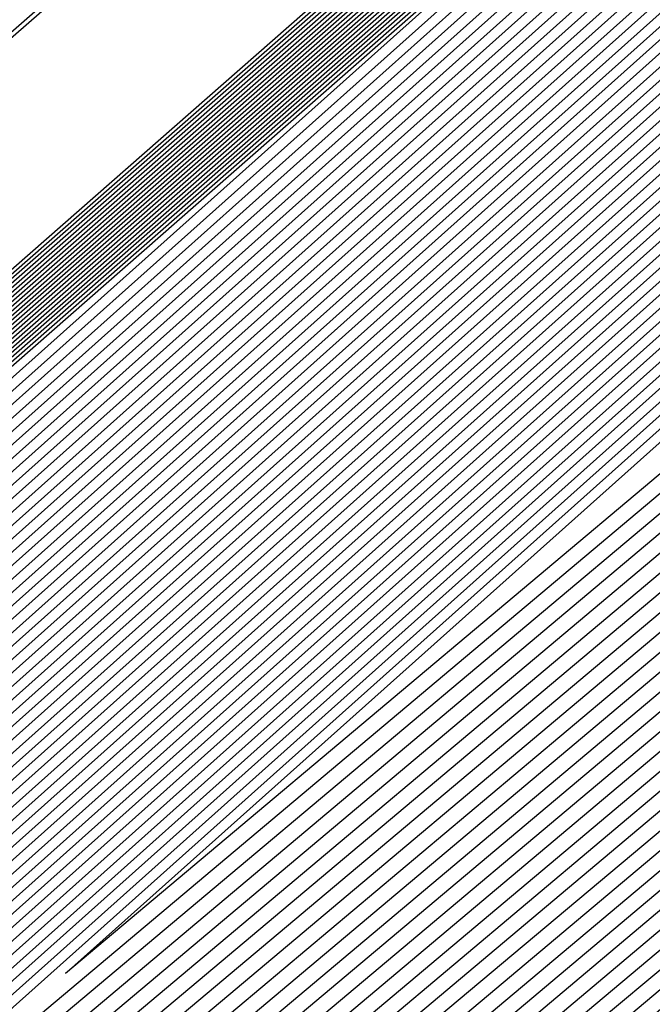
# Model space of a CAD drawing. Extents: x 3249832 to 3255657, y 13789405 to 13793316.
# Tile 719 of 1056: x 3253205.913 to 3253206.047, y 13791255.177 to 13791255.387. Entities that reach past the tile are written whole.
import ezdxf

# ---------------------------------------------------------------- set-up
doc = ezdxf.new("R2010")
doc.units = 0
doc.header["$LTSCALE"] = 100
doc.header["$MEASUREMENT"] = 0
for name, color, linetype in [('GRATIO_03231_CON', 1, 'CONTINUOUS'), ('GRATIO_0323_ICON', 1, 'CONTINUOUS'), ('TARGETS_EAST', 7, 'CONTINUOUS')]:
    doc.layers.add(name, color=color, linetype=linetype)

# ---------------------------------------------------------------- blocks, each defined once
blk = doc.blocks.new('Gratio_032316_contours')
at = {"layer": 'GRATIO_03231_CON', "color": 5, "linetype": 'Continuous', "flags": 128}
for points in [[(3253175.24407, 13791228.59412), (3253184.00119, 13791236.23925), (3253199.74387, 13791249.99439), (3253218.2927, 13791266.20121), (3253234.069, 13791279.98429), (3253242.88721, 13791287.687), (3253246.13411, 13791290.52786), (3253246.58959, 13791290.94417), (3253246.98754, 13791291.33342), (3253249.87782, 13791293.93376), (3253257.76432, 13791300.94351), (3253271.9038, 13791313.45451), (3253288.56457, 13791328.13272), (3253302.76783, 13791340.53756)], [(3253196.57706, 13791247.03615), (3253203.47105, 13791253.1938), (3253218.75951, 13791266.60126), (3253234.06971, 13791279.98413), (3253242.88772, 13791287.68662), (3253246.13462, 13791290.52731), (3253246.59031, 13791290.94338), (3253246.98083, 13791291.32532), (3253249.81702, 13791293.87697), (3253257.55589, 13791300.7555), (3253271.43068, 13791313.0323), (3253287.77957, 13791327.43574), (3253301.71695, 13791339.60837)], [(3253196.71057, 13791247.15254), (3253203.58621, 13791253.29381), (3253218.83398, 13791266.66558), (3253234.10345, 13791280.01283), (3253242.89801, 13791287.6948), (3253246.13636, 13791290.52784), (3253246.59102, 13791290.94258), (3253246.97413, 13791291.31721), (3253249.75622, 13791293.82018), (3253257.34746, 13791300.56749), (3253270.95757, 13791312.61009), (3253286.99457, 13791326.73875), (3253300.66608, 13791338.67918)], [(3253196.84408, 13791247.26894), (3253203.70137, 13791253.39382), (3253218.90845, 13791266.7299), (3253234.13718, 13791280.04153), (3253242.9083, 13791287.70297), (3253246.13809, 13791290.52836), (3253246.59174, 13791290.94178), (3253246.96742, 13791291.30911), (3253249.69542, 13791293.76339), (3253257.13903, 13791300.37948), (3253270.48445, 13791312.18788), (3253286.20957, 13791326.04177), (3253299.6152, 13791337.74998)], [(3253197.11109, 13791247.50174), (3253203.93169, 13791253.59384), (3253219.0574, 13791266.85855), (3253234.20465, 13791280.09892), (3253242.92888, 13791287.71932), (3253246.14156, 13791290.52941), (3253246.59316, 13791290.94019), (3253246.95401, 13791291.2929), (3253249.57383, 13791293.64981), (3253256.72217, 13791300.00346), (3253269.53822, 13791311.34346), (3253284.63958, 13791324.64781), (3253297.51345, 13791335.89159)], [(3253197.2446, 13791247.61813), (3253204.04685, 13791253.69384), (3253219.13187, 13791266.92287), (3253234.23839, 13791280.12762), (3253242.93918, 13791287.72749), (3253246.1433, 13791290.52994), (3253246.59388, 13791290.9394), (3253246.9473, 13791291.28479), (3253249.51303, 13791293.59302), (3253256.51374, 13791299.81545), (3253269.06511, 13791310.92125), (3253283.85458, 13791323.95083), (3253296.46257, 13791334.9624)], [(3253197.37811, 13791247.73453), (3253204.16201, 13791253.79385), (3253219.20635, 13791266.98719), (3253234.27212, 13791280.15631), (3253242.94947, 13791287.73567), (3253246.14503, 13791290.53046), (3253246.59459, 13791290.9386), (3253246.9406, 13791291.27669), (3253249.45223, 13791293.53623), (3253256.30531, 13791299.62744), (3253268.59199, 13791310.49904), (3253283.06958, 13791323.25385), (3253295.41169, 13791334.0332)], [(3253197.51162, 13791247.85093), (3253204.27717, 13791253.89386), (3253219.28082, 13791267.05151), (3253234.30586, 13791280.18501), (3253242.95976, 13791287.74384), (3253246.14676, 13791290.53099), (3253246.5953, 13791290.9378), (3253246.93389, 13791291.26859), (3253249.39143, 13791293.47944), (3253256.09688, 13791299.43942), (3253268.11888, 13791310.07683), (3253282.28459, 13791322.55687), (3253294.36082, 13791333.10401)], [(3253197.77863, 13791248.08372), (3253204.50749, 13791254.09388), (3253219.42977, 13791267.18016), (3253234.37333, 13791280.2424), (3253242.98034, 13791287.76019), (3253246.15023, 13791290.53204), (3253246.59673, 13791290.93621), (3253246.92048, 13791291.25238), (3253249.26983, 13791293.36586), (3253255.68002, 13791299.0634), (3253267.17265, 13791309.2324), (3253280.71459, 13791321.16291), (3253292.25906, 13791331.24562), (3253298.86322, 13791336.86351)], [(3253197.91214, 13791248.20012), (3253204.62265, 13791254.19388), (3253219.50424, 13791267.24448), (3253234.40706, 13791280.2711), (3253242.99064, 13791287.76837), (3253246.15197, 13791290.53257), (3253246.59744, 13791290.93542), (3253246.91378, 13791291.24427), (3253249.20903, 13791293.30907), (3253255.47159, 13791298.87539), (3253266.69953, 13791308.81019), (3253279.9296, 13791320.46593), (3253291.20819, 13791330.31643), (3253297.66843, 13791335.81202)], [(3253198.04565, 13791248.31651), (3253204.73781, 13791254.29389), (3253219.57872, 13791267.3088), (3253234.4408, 13791280.2998), (3253243.00093, 13791287.77654), (3253246.1537, 13791290.53309), (3253246.59816, 13791290.93462), (3253246.90707, 13791291.23617), (3253249.14823, 13791293.25228), (3253255.26316, 13791298.68738), (3253266.22642, 13791308.38798), (3253279.1446, 13791319.76895), (3253290.15731, 13791329.38723), (3253296.47364, 13791334.76054)], [(3253198.17916, 13791248.43291), (3253204.85297, 13791254.3939), (3253219.65319, 13791267.37312), (3253234.47453, 13791280.32849), (3253243.01122, 13791287.78471), (3253246.15544, 13791290.53362), (3253246.59887, 13791290.93382), (3253246.90036, 13791291.22806), (3253249.08743, 13791293.19549), (3253255.05473, 13791298.49937), (3253265.7533, 13791307.96577), (3253278.3596, 13791319.07197), (3253289.10643, 13791328.45804), (3253295.27885, 13791333.70905)], [(3253198.44617, 13791248.6657), (3253205.08329, 13791254.59392), (3253219.80214, 13791267.50177), (3253234.542, 13791280.38589), (3253243.0318, 13791287.80106), (3253246.15891, 13791290.53467), (3253246.6003, 13791290.93223), (3253246.88695, 13791291.21186), (3253248.96583, 13791293.08191), (3253254.63787, 13791298.12335), (3253264.80707, 13791307.12135), (3253276.7896, 13791317.678), (3253287.00468, 13791326.59965), (3253292.88927, 13791331.60608), (3253295.95133, 13791334.07094)], [(3253198.57968, 13791248.7821), (3253205.19845, 13791254.69392), (3253219.87661, 13791267.56609), (3253234.57574, 13791280.41459), (3253243.04209, 13791287.80924), (3253246.16064, 13791290.53519), (3253246.60101, 13791290.93144), (3253246.88025, 13791291.20375), (3253248.90503, 13791293.02512), (3253254.42944, 13791297.93534), (3253264.33396, 13791306.69914), (3253276.00461, 13791316.98102), (3253285.9538, 13791325.67045), (3253291.69448, 13791330.55459), (3253294.7416, 13791333.01142)], [(3253198.71319, 13791248.8985), (3253205.31361, 13791254.79393), (3253219.95108, 13791267.63041), (3253234.60947, 13791280.44328), (3253243.05239, 13791287.81741), (3253246.16237, 13791290.53572), (3253246.60172, 13791290.93064), (3253246.87354, 13791291.19565), (3253248.84423, 13791292.96834), (3253254.22101, 13791297.74733), (3253263.86084, 13791306.27693), (3253275.21961, 13791316.28404), (3253284.90293, 13791324.74126), (3253290.49969, 13791329.50311), (3253293.53187, 13791331.9519)], [(3253198.8467, 13791249.0149), (3253205.42877, 13791254.89394), (3253220.02556, 13791267.69473), (3253234.64321, 13791280.47198), (3253243.06268, 13791287.82558), (3253246.16411, 13791290.53624), (3253246.60244, 13791290.92984), (3253246.86684, 13791291.18754), (3253248.78343, 13791292.91155), (3253254.01258, 13791297.55932), (3253263.38773, 13791305.85472), (3253274.43461, 13791315.58706), (3253283.85205, 13791323.81207), (3253289.3049, 13791328.45162), (3253292.32214, 13791330.89237), (3253295.39879, 13791333.38715)], [(3253199.11371, 13791249.24769), (3253205.65909, 13791255.09396), (3253220.17451, 13791267.82338), (3253234.71068, 13791280.52937), (3253243.08326, 13791287.84193), (3253246.16758, 13791290.53729), (3253246.60386, 13791290.92825), (3253246.85342, 13791291.17133), (3253248.66183, 13791292.79797), (3253253.59572, 13791297.1833), (3253262.4415, 13791305.01029), (3253272.86462, 13791314.1931), (3253281.7503, 13791321.95368), (3253286.91532, 13791326.34865), (3253289.90268, 13791328.77333), (3253293.18693, 13791331.45768)], [(3253199.24722, 13791249.36409), (3253205.77425, 13791255.19397), (3253220.24898, 13791267.8877), (3253234.74441, 13791280.55807), (3253243.09355, 13791287.85011), (3253246.16931, 13791290.53782), (3253246.60458, 13791290.92746), (3253246.84672, 13791291.16323), (3253248.60103, 13791292.74118), (3253253.38729, 13791296.99529), (3253261.96839, 13791304.58808), (3253272.07962, 13791313.49612), (3253280.69942, 13791321.02448), (3253285.72053, 13791325.29717), (3253288.69295, 13791327.71381), (3253292.081, 13791330.49295), (3253297.61917, 13791335.1971)], [(3253199.38073, 13791249.48048), (3253205.88941, 13791255.29397), (3253220.32345, 13791267.95202), (3253234.77815, 13791280.58677), (3253243.10385, 13791287.85828), (3253246.17105, 13791290.53834), (3253246.60529, 13791290.92666), (3253246.84001, 13791291.15513), (3253248.54023, 13791292.68439), (3253253.17886, 13791296.80728), (3253261.49527, 13791304.16587), (3253271.29462, 13791312.79914), (3253279.64854, 13791320.09529), (3253284.52574, 13791324.24568), (3253287.48322, 13791326.65429), (3253290.97507, 13791329.52822), (3253296.71525, 13791334.41022)], [(3253199.51424, 13791249.59688), (3253206.00457, 13791255.39398), (3253220.39793, 13791268.01634), (3253234.81188, 13791280.61546), (3253243.11414, 13791287.86646), (3253246.17278, 13791290.53887), (3253246.606, 13791290.92586), (3253246.83331, 13791291.14702), (3253248.47943, 13791292.6276), (3253252.97044, 13791296.61927), (3253261.02215, 13791303.74366), (3253270.50962, 13791312.10216), (3253278.59767, 13791319.16609), (3253283.33095, 13791323.1942), (3253286.27349, 13791325.59476), (3253289.86914, 13791328.56348), (3253295.81132, 13791333.62334)], [(3253199.78125, 13791249.82967), (3253206.23489, 13791255.594), (3253220.54687, 13791268.14499), (3253234.87935, 13791280.67286), (3253243.13472, 13791287.8828), (3253246.17625, 13791290.53992), (3253246.60743, 13791290.92427), (3253246.8199, 13791291.13081), (3253248.35784, 13791292.51402), (3253252.55358, 13791296.24325), (3253260.07593, 13791302.89924), (3253268.93963, 13791310.70819), (3253276.49591, 13791317.3077), (3253280.94137, 13791321.09123), (3253283.85403, 13791323.47572), (3253287.65728, 13791326.63402), (3253294.00347, 13791332.04958)], [(3253199.91476, 13791249.94607), (3253206.35005, 13791255.69401), (3253220.62135, 13791268.20931), (3253234.91309, 13791280.70156), (3253243.14501, 13791287.89098), (3253246.17798, 13791290.54045), (3253246.60814, 13791290.92348), (3253246.81319, 13791291.12271), (3253248.29704, 13791292.45723), (3253252.34515, 13791296.05524), (3253259.60281, 13791302.47703), (3253268.15463, 13791310.01121), (3253275.44504, 13791316.37851), (3253279.74658, 13791320.03974), (3253282.6443, 13791322.4162), (3253286.55135, 13791325.66929), (3253293.09954, 13791331.2627), (3253300.79521, 13791337.86923)], [(3253200.04827, 13791250.06247), (3253206.46521, 13791255.79401), (3253220.69582, 13791268.27363), (3253234.94682, 13791280.73025), (3253243.15531, 13791287.89915), (3253246.17972, 13791290.54097), (3253246.60886, 13791290.92268), (3253246.80649, 13791291.1146), (3253248.23624, 13791292.40044), (3253252.13672, 13791295.86723), (3253259.1297, 13791302.05482), (3253267.36963, 13791309.31423), (3253274.39416, 13791315.44932), (3253278.55179, 13791318.98826), (3253281.43456, 13791321.35667), (3253285.44542, 13791324.70455), (3253292.19561, 13791330.47582), (3253300.12972, 13791337.29016)], [(3253200.18178, 13791250.17887), (3253206.58037, 13791255.89402), (3253220.77029, 13791268.33795), (3253234.98056, 13791280.75895), (3253243.1656, 13791287.90733), (3253246.18145, 13791290.5415), (3253246.60957, 13791290.92188), (3253246.79978, 13791291.1065), (3253248.17544, 13791292.34365), (3253251.92829, 13791295.67922), (3253258.65658, 13791301.63261), (3253266.58464, 13791308.61725), (3253273.34328, 13791314.52012), (3253277.357, 13791317.93677), (3253280.22483, 13791320.29715), (3253284.33949, 13791323.73982), (3253291.29169, 13791329.68894), (3253299.46423, 13791336.71108)], [(3253200.44879, 13791250.41166), (3253206.81069, 13791256.09404), (3253220.91924, 13791268.4666), (3253235.04803, 13791280.81634), (3253243.18618, 13791287.92368), (3253246.18492, 13791290.54255), (3253246.611, 13791290.92029), (3253246.78637, 13791291.09029), (3253248.05384, 13791292.23007), (3253251.51143, 13791295.3032), (3253257.71035, 13791300.78818), (3253265.01464, 13791307.22329), (3253271.24153, 13791312.66173), (3253274.96742, 13791315.8338), (3253277.80537, 13791318.17811), (3253282.12763, 13791321.81036), (3253289.48383, 13791328.11518), (3253298.13324, 13791335.55292)], [(3253200.5823, 13791250.52806), (3253206.92586, 13791256.19405), (3253220.99372, 13791268.53092), (3253235.08176, 13791280.84504), (3253243.19647, 13791287.93185), (3253246.18666, 13791290.54307), (3253246.61171, 13791290.9195), (3253246.77966, 13791291.08219), (3253247.99304, 13791292.17328), (3253251.303, 13791295.11519), (3253257.23724, 13791300.36597), (3253264.22964, 13791306.52631), (3253270.19065, 13791311.73254), (3253273.77263, 13791314.78231), (3253276.59564, 13791317.11859), (3253281.0217, 13791320.84562), (3253288.57991, 13791327.3283), (3253297.46775, 13791334.97385)], [(3253200.71581, 13791250.64445), (3253207.04102, 13791256.29406), (3253221.06819, 13791268.59524), (3253235.1155, 13791280.87374), (3253243.20676, 13791287.94002), (3253246.18839, 13791290.5436), (3253246.61242, 13791290.9187), (3253246.77296, 13791291.07408), (3253247.93224, 13791292.11649), (3253251.09457, 13791294.92718), (3253256.76412, 13791299.94376), (3253263.44465, 13791305.82933), (3253269.13978, 13791310.80334), (3253272.57784, 13791313.73083), (3253275.38591, 13791316.05906), (3253279.91577, 13791319.88089), (3253287.67598, 13791326.54142), (3253296.80226, 13791334.39477)], [(3253200.84932, 13791250.76085), (3253207.15618, 13791256.39406), (3253221.14266, 13791268.65956), (3253235.14923, 13791280.90243), (3253243.21706, 13791287.9482), (3253246.19012, 13791290.54412), (3253246.61314, 13791290.9179), (3253246.76625, 13791291.06598), (3253247.87144, 13791292.0597), (3253250.88614, 13791294.73917), (3253256.29101, 13791299.52155), (3253262.65965, 13791305.13235), (3253268.0889, 13791309.87415), (3253271.38305, 13791312.67934), (3253274.17618, 13791314.99954), (3253278.80984, 13791318.91616), (3253286.77206, 13791325.75454), (3253296.13677, 13791333.81569)], [(3253201.11633, 13791250.99365), (3253207.3865, 13791256.59408), (3253221.29161, 13791268.78821), (3253235.2167, 13791280.95983), (3253243.23764, 13791287.96455), (3253246.19359, 13791290.54517), (3253246.61456, 13791290.91631), (3253246.75284, 13791291.04977), (3253247.74984, 13791291.94612), (3253250.46928, 13791294.36315), (3253255.34478, 13791298.67713), (3253261.08965, 13791303.73839), (3253265.98715, 13791308.01576), (3253268.99347, 13791310.57637), (3253271.75672, 13791312.8805), (3253276.59798, 13791316.9867), (3253284.9642, 13791324.18078), (3253294.80578, 13791332.65754)], [(3253201.24984, 13791251.11004), (3253207.50166, 13791256.69409), (3253221.36608, 13791268.85253), (3253235.25044, 13791280.98852), (3253243.24793, 13791287.97272), (3253246.19533, 13791290.5457), (3253246.61528, 13791290.91552), (3253246.74613, 13791291.04167), (3253247.68904, 13791291.88933), (3253250.26085, 13791294.17514), (3253254.87166, 13791298.25492), (3253260.30466, 13791303.04141), (3253264.93627, 13791307.08657), (3253267.79868, 13791309.52489), (3253270.54699, 13791311.82097), (3253275.49205, 13791316.02196), (3253284.06028, 13791323.3939), (3253294.14029, 13791332.07846)], [(3253201.38335, 13791251.22644), (3253207.61682, 13791256.7941), (3253221.44056, 13791268.91685), (3253235.28417, 13791281.01722), (3253243.25822, 13791287.9809), (3253246.19706, 13791290.54622), (3253246.61599, 13791290.91472), (3253246.73943, 13791291.03356), (3253247.62824, 13791291.83254), (3253250.05242, 13791293.98713), (3253254.39855, 13791297.83271), (3253259.51966, 13791302.34443), (3253263.88539, 13791306.15737), (3253266.60389, 13791308.4734), (3253269.33726, 13791310.76145), (3253274.38613, 13791315.05723), (3253283.15635, 13791322.60702), (3253293.4748, 13791331.49938)], [(3253201.51686, 13791251.34284), (3253207.73198, 13791256.8941), (3253221.51503, 13791268.98117), (3253235.31791, 13791281.04592), (3253243.26852, 13791287.98907), (3253246.1988, 13791290.54675), (3253246.6167, 13791290.91393), (3253246.73272, 13791291.02546), (3253247.56744, 13791291.77576), (3253249.84399, 13791293.79912), (3253253.92543, 13791297.41049), (3253258.73466, 13791301.64744), (3253262.83452, 13791305.22818), (3253265.4091, 13791307.42192), (3253268.12753, 13791309.70193), (3253273.2802, 13791314.0925), (3253282.25242, 13791321.82014), (3253292.80931, 13791330.9203), (3253301.81088, 13791338.63068)], [(3253201.78387, 13791251.57563), (3253207.9623, 13791257.09412), (3253221.66398, 13791269.10982), (3253235.38538, 13791281.10331), (3253243.2891, 13791288.00542), (3253246.20227, 13791290.5478), (3253246.61813, 13791290.91233), (3253246.71931, 13791291.00925), (3253247.44584, 13791291.66218), (3253249.42713, 13791293.4231), (3253252.9792, 13791296.56607), (3253257.16467, 13791300.25348), (3253260.73276, 13791303.36979), (3253263.01952, 13791305.31895), (3253265.70807, 13791307.58288), (3253271.06834, 13791312.16303), (3253280.44457, 13791320.24638), (3253291.47832, 13791329.76215), (3253300.88547, 13791337.82513)], [(3253201.91738, 13791251.69203), (3253208.07746, 13791257.19413), (3253221.73845, 13791269.17414), (3253235.41911, 13791281.13201), (3253243.29939, 13791288.01359), (3253246.204, 13791290.54832), (3253246.61884, 13791290.91154), (3253246.71261, 13791291.00114), (3253247.38504, 13791291.60539), (3253249.2187, 13791293.23509), (3253252.50609, 13791296.14386), (3253256.37967, 13791299.5565), (3253259.68189, 13791302.44059), (3253261.82473, 13791304.26746), (3253264.49834, 13791306.52336), (3253269.96241, 13791311.1983), (3253279.54064, 13791319.4595), (3253290.81283, 13791329.18307), (3253300.42277, 13791337.42236)], [(3253202.05089, 13791251.80842), (3253208.19262, 13791257.29414), (3253221.81293, 13791269.23846), (3253235.45285, 13791281.16071), (3253243.30968, 13791288.02177), (3253246.20573, 13791290.54885), (3253246.61956, 13791290.91074), (3253246.7059, 13791290.99304), (3253247.32424, 13791291.5486), (3253249.01027, 13791293.04708), (3253252.03297, 13791295.72165), (3253255.59467, 13791298.85952), (3253258.63101, 13791301.5114), (3253260.62994, 13791303.21597), (3253263.28861, 13791305.46384), (3253268.85648, 13791310.23357), (3253278.63672, 13791318.67262), (3253290.14734, 13791328.60399), (3253299.96006, 13791337.01958)], [(3253222.18973, 13791268.9562), (3253208.47101, 13791257.20698), (3253202.18439, 13791251.92482), (3253202.18439, 13791251.92482), (3253208.30778, 13791257.39414), (3253221.8874, 13791269.30278)], [(3253222.33685, 13791269.08692), (3253208.70035, 13791257.40813), (3253202.45141, 13791252.15761), (3253202.45141, 13791252.15761), (3253208.5381, 13791257.59416), (3253222.03635, 13791269.43142)], [(3253222.41042, 13791269.15229), (3253208.81502, 13791257.50869), (3253202.58492, 13791252.27401), (3253202.58492, 13791252.27401), (3253208.65326, 13791257.69417), (3253222.11082, 13791269.49575)], [(3253222.48398, 13791269.21765), (3253208.92969, 13791257.60926), (3253202.71843, 13791252.39041), (3253202.71843, 13791252.39041), (3253208.76842, 13791257.79418), (3253222.18529, 13791269.56007)], [(3253222.55754, 13791269.28301), (3253209.04436, 13791257.70983), (3253202.85194, 13791252.50681), (3253202.85193, 13791252.50681), (3253208.88358, 13791257.89419), (3253222.25977, 13791269.62439)], [(3253222.70467, 13791269.41374), (3253209.2737, 13791257.91097), (3253203.11895, 13791252.7396), (3253203.11895, 13791252.7396), (3253209.1139, 13791258.0942), (3253222.40871, 13791269.75304)], [(3253222.77823, 13791269.4791), (3253209.38837, 13791258.01154), (3253203.25246, 13791252.856), (3253203.25246, 13791252.856), (3253209.22906, 13791258.19421), (3253222.48319, 13791269.81736)], [(3253222.8518, 13791269.54447), (3253209.50304, 13791258.11211), (3253203.38597, 13791252.97239), (3253203.38597, 13791252.97239), (3253209.34422, 13791258.29422), (3253222.55766, 13791269.88168)], [(3253222.92536, 13791269.60983), (3253209.61771, 13791258.21268), (3253203.51947, 13791253.08879), (3253203.51947, 13791253.08879), (3253209.45938, 13791258.39423), (3253222.63214, 13791269.946)], [(3253294.55593, 13791331.78482), (3253282.65133, 13791321.30274), (3253268.6032, 13791309.01445), (3253256.6338, 13791298.60027), (3253249.91373, 13791292.81609), (3253247.40711, 13791290.71997), (3253247.02638, 13791290.44557), (3253246.62867, 13791290.09727), (3253243.8498, 13791287.66252), (3253236.27025, 13791281.09954), (3253223.07249, 13791269.74056), (3253209.84706, 13791258.41382), (3253203.78649, 13791253.32159), (3253203.78649, 13791253.32159), (3253209.68971, 13791258.59423), (3253222.78114, 13791270.07458), (3253235.89161, 13791281.53353), (3253243.79641, 13791288.43297), (3253249.04881, 13791292.99861), (3253256.14655, 13791299.14707), (3253268.13516, 13791309.52901), (3253282.25127, 13791321.73092), (3253294.2793, 13791332.07331)], [(3253294.30341, 13791331.56698), (3253282.46184, 13791321.1404), (3253268.48808, 13791308.91717), (3253256.58203, 13791298.55815), (3253249.89752, 13791292.80461), (3253247.40414, 13791290.71961), (3253247.02543, 13791290.44664), (3253246.629, 13791290.09938), (3253243.85878, 13791287.67218), (3253236.30279, 13791281.1296), (3253223.14605, 13791269.80592), (3253209.96173, 13791258.51439), (3253203.92, 13791253.43798), (3253203.92, 13791253.43798), (3253209.80487, 13791258.69424), (3253222.85565, 13791270.13885), (3253235.92547, 13791281.56208), (3253243.80512, 13791288.43921), (3253249.03601, 13791292.98573), (3253256.09723, 13791299.1022), (3253268.02248, 13791309.42905), (3253282.06389, 13791321.56632), (3253294.02824, 13791331.85395)], [(3253294.05089, 13791331.34915), (3253282.27235, 13791320.97806), (3253268.37296, 13791308.8199), (3253256.53026, 13791298.51602), (3253249.8813, 13791292.79314), (3253247.40117, 13791290.71925), (3253247.02448, 13791290.44772), (3253246.62933, 13791290.10149), (3253243.86776, 13791287.68184), (3253236.33533, 13791281.15966), (3253223.21961, 13791269.87129), (3253210.0764, 13791258.61496), (3253204.05351, 13791253.55438), (3253204.05351, 13791253.55438), (3253209.92004, 13791258.79424), (3253222.93017, 13791270.20313), (3253235.95934, 13791281.59062), (3253243.81382, 13791288.44544), (3253249.02321, 13791292.97286), (3253256.04791, 13791299.05733), (3253267.90979, 13791309.32909), (3253281.87651, 13791321.40172), (3253293.77719, 13791331.63458)], [(3253293.79837, 13791331.13131), (3253282.08285, 13791320.81572), (3253268.25784, 13791308.72262), (3253256.47849, 13791298.4739), (3253249.86508, 13791292.78166), (3253247.39821, 13791290.71889), (3253247.02354, 13791290.4488), (3253246.62966, 13791290.1036), (3253243.87675, 13791287.6915), (3253236.36787, 13791281.18972), (3253223.29318, 13791269.93665), (3253210.19107, 13791258.71553), (3253204.18702, 13791253.67078), (3253204.18701, 13791253.67078), (3253210.0352, 13791258.89424), (3253223.00468, 13791270.26741), (3253235.9932, 13791281.61917), (3253243.82253, 13791288.45167), (3253249.01041, 13791292.95999), (3253255.9986, 13791299.01245), (3253267.79711, 13791309.22914), (3253281.68913, 13791321.23712), (3253293.52613, 13791331.41522)], [(3253281.70387, 13791320.49104), (3253268.02759, 13791308.52807), (3253256.37495, 13791298.38965), (3253249.83265, 13791292.75871), (3253247.39227, 13791290.71816), (3253247.02165, 13791290.45095), (3253246.63032, 13791290.10782), (3253243.89471, 13791287.71083), (3253236.43295, 13791281.24983), (3253223.4403, 13791270.06738), (3253210.42041, 13791258.91666), (3253204.45403, 13791253.90357), (3253204.45403, 13791253.90357), (3253210.2655, 13791259.09429), (3253223.15342, 13791270.39627), (3253236.05998, 13791281.67732), (3253243.49467, 13791288.16911), (3253246.23629, 13791290.55891), (3253246.63094, 13791290.89792), (3253246.97688, 13791291.19282), (3253249.38096, 13791293.27243), (3253255.90221, 13791298.92109), (3253267.57241, 13791309.02875), (3253281.31446, 13791320.90786)], [(3253281.51437, 13791320.3287), (3253267.91246, 13791308.4308), (3253256.32319, 13791298.34753), (3253249.81643, 13791292.74723), (3253247.38931, 13791290.7178), (3253247.0207, 13791290.45203), (3253246.63065, 13791290.10993), (3253243.90369, 13791287.72049), (3253236.4655, 13791281.27989), (3253223.51387, 13791270.13274), (3253210.53508, 13791259.01723), (3253204.58754, 13791254.01997), (3253204.58754, 13791254.01997), (3253210.38066, 13791259.1943), (3253223.22789, 13791270.4606), (3253236.0937, 13791281.70603), (3253243.50493, 13791288.17732), (3253246.23793, 13791290.55953), (3253246.63143, 13791290.89735), (3253246.97568, 13791291.19044), (3253249.36691, 13791293.25849), (3253255.85289, 13791298.87622), (3253267.45972, 13791308.92879), (3253281.12708, 13791320.74326)], [(3253281.32488, 13791320.16636), (3253267.79734, 13791308.33352), (3253256.27142, 13791298.30541), (3253249.80022, 13791292.73576), (3253247.38634, 13791290.71744), (3253247.01976, 13791290.4531), (3253246.63098, 13791290.11204), (3253243.91267, 13791287.73015), (3253236.49804, 13791281.30995), (3253223.58743, 13791270.1981), (3253210.64975, 13791259.1178), (3253204.72105, 13791254.13636), (3253204.72105, 13791254.13637), (3253210.49582, 13791259.2943), (3253223.30236, 13791270.52492), (3253236.12742, 13791281.73474), (3253243.51518, 13791288.18552), (3253246.23956, 13791290.56015), (3253246.63193, 13791290.89678), (3253246.97448, 13791291.18805), (3253249.35287, 13791293.24455), (3253255.80356, 13791298.83135), (3253267.34704, 13791308.82884), (3253280.9397, 13791320.57865)], [(3253281.13539, 13791320.00402), (3253267.68222, 13791308.23625), (3253256.21965, 13791298.26328), (3253249.784, 13791292.72428), (3253247.38337, 13791290.71708), (3253247.01881, 13791290.45418), (3253246.63131, 13791290.11416), (3253243.92165, 13791287.73981), (3253236.53058, 13791281.34001), (3253223.66099, 13791270.26347), (3253210.76442, 13791259.21837), (3253204.85455, 13791254.25276), (3253204.85455, 13791254.25276), (3253210.61098, 13791259.39431), (3253223.37683, 13791270.58925), (3253236.16114, 13791281.76345), (3253243.52543, 13791288.19373), (3253246.2412, 13791290.56077), (3253246.63242, 13791290.89621), (3253246.97329, 13791291.18567), (3253249.33882, 13791293.23061), (3253255.75424, 13791298.78648), (3253267.23435, 13791308.72888), (3253280.75231, 13791320.41405)], [(3253267.45197, 13791308.0417), (3253256.11611, 13791298.17904), (3253249.75157, 13791292.70133), (3253247.37744, 13791290.71635), (3253247.01692, 13791290.45633), (3253246.63197, 13791290.11838), (3253243.93961, 13791287.75913), (3253236.59567, 13791281.40012), (3253223.80812, 13791270.3942), (3253210.99376, 13791259.41951), (3253205.12157, 13791254.48556), (3253205.12157, 13791254.48556), (3253210.84129, 13791259.59433), (3253223.52577, 13791270.7179), (3253236.22858, 13791281.82086), (3253243.54593, 13791288.21014), (3253246.24446, 13791290.562), (3253246.6334, 13791290.89508), (3253246.97089, 13791291.1809), (3253249.31072, 13791293.20273), (3253255.65559, 13791298.69674), (3253267.00898, 13791308.52897)], [(3253267.33685, 13791307.94442), (3253256.06434, 13791298.13691), (3253249.73535, 13791292.68985), (3253247.37447, 13791290.71599), (3253247.01598, 13791290.45741), (3253246.6323, 13791290.12049), (3253243.9486, 13791287.76879), (3253236.62821, 13791281.43018), (3253223.88168, 13791270.45956), (3253211.10843, 13791259.52008), (3253205.25508, 13791254.60195), (3253205.25508, 13791254.60195), (3253210.95645, 13791259.69434), (3253223.60023, 13791270.78223), (3253236.2623, 13791281.84957), (3253243.55619, 13791288.21834), (3253246.2461, 13791290.56262), (3253246.63389, 13791290.89451), (3253246.96969, 13791291.17852), (3253249.29667, 13791293.18879), (3253255.60626, 13791298.65187), (3253266.8963, 13791308.42902)], [(3253267.22172, 13791307.84715), (3253256.01257, 13791298.09479), (3253249.71913, 13791292.67838), (3253247.37151, 13791290.71563), (3253247.01503, 13791290.45848), (3253246.63263, 13791290.1226), (3253243.95758, 13791287.77846), (3253236.66075, 13791281.46024), (3253223.95525, 13791270.52492), (3253211.2231, 13791259.62065), (3253205.38858, 13791254.71835), (3253205.38859, 13791254.71835), (3253211.07161, 13791259.79435), (3253223.6747, 13791270.84655), (3253236.29602, 13791281.87828), (3253243.56644, 13791288.22655), (3253246.24773, 13791290.56324), (3253246.63439, 13791290.89394), (3253246.9685, 13791291.17613), (3253249.28262, 13791293.17485), (3253255.55694, 13791298.607), (3253266.78361, 13791308.32906)], [(3253267.1066, 13791307.74987), (3253255.96081, 13791298.05266), (3253249.70292, 13791292.6669), (3253247.36854, 13791290.71526), (3253247.01409, 13791290.45956), (3253246.63296, 13791290.12471), (3253243.96656, 13791287.78812), (3253236.69329, 13791281.49029), (3253224.02881, 13791270.59029), (3253211.33777, 13791259.72122), (3253205.52209, 13791254.83475), (3253205.52209, 13791254.83475), (3253211.18677, 13791259.89435), (3253223.74917, 13791270.91088), (3253236.32974, 13791281.90699), (3253243.57669, 13791288.23475), (3253246.24937, 13791290.56386), (3253246.63488, 13791290.89337), (3253246.9673, 13791291.17375), (3253249.26858, 13791293.16091), (3253255.50762, 13791298.56213), (3253266.67093, 13791308.22911)], [(3253266.87636, 13791307.55532), (3253255.85727, 13791297.96842), (3253249.67048, 13791292.64395), (3253247.36261, 13791290.71454), (3253247.01219, 13791290.46171), (3253246.63362, 13791290.12893), (3253243.98452, 13791287.80744), (3253236.75838, 13791281.55041), (3253224.17594, 13791270.72101), (3253211.56711, 13791259.92236), (3253205.78911, 13791255.06754), (3253205.78911, 13791255.06754), (3253211.41709, 13791260.09437), (3253223.89811, 13791271.03953), (3253236.39717, 13791281.9644), (3253243.59719, 13791288.25117), (3253246.25263, 13791290.56509), (3253246.63586, 13791290.89224), (3253246.96491, 13791291.16898), (3253249.24048, 13791293.13303), (3253255.40897, 13791298.4724), (3253266.44556, 13791308.0292)], [(3253266.76123, 13791307.45805), (3253255.8055, 13791297.92629), (3253249.65427, 13791292.63247), (3253247.35964, 13791290.71418), (3253247.01125, 13791290.46279), (3253246.63395, 13791290.13104), (3253243.9935, 13791287.8171), (3253236.79092, 13791281.58047), (3253224.2495, 13791270.78638), (3253211.68179, 13791260.02293), (3253205.92262, 13791255.18394), (3253205.92262, 13791255.18394), (3253211.53225, 13791260.19438), (3253223.97258, 13791271.10386), (3253236.43089, 13791281.99311), (3253243.60744, 13791288.25937), (3253246.25427, 13791290.56571), (3253246.63635, 13791290.89167), (3253246.96371, 13791291.1666), (3253249.22643, 13791293.11909), (3253255.35964, 13791298.42753), (3253266.33287, 13791307.92924)]]:
    blk.add_lwpolyline(points, dxfattribs=at)
at = {"layer": 'GRATIO_0323_ICON', "color": 7, "linetype": 'Continuous', "flags": 128}
for points in [[(3253175.85924, 13791229.13711), (3253184.41165, 13791236.60078), (3253199.99153, 13791250.21219), (3253218.42349, 13791266.31635), (3253234.12452, 13791280.03358), (3253242.90336, 13791287.70193), (3253246.13568, 13791290.53022), (3253246.58888, 13791290.94497), (3253246.99424, 13791291.34152), (3253249.93862, 13791293.99055), (3253257.97275, 13791301.13152), (3253272.37691, 13791313.87673), (3253289.34956, 13791328.8297), (3253303.81871, 13791341.46676)], [(3253196.97758, 13791247.38534), (3253203.81653, 13791253.49383), (3253218.98293, 13791266.79423), (3253234.17092, 13791280.07022), (3253242.91859, 13791287.71115), (3253246.13983, 13791290.52889), (3253246.59245, 13791290.94099), (3253246.96072, 13791291.301), (3253249.63462, 13791293.7066), (3253256.9306, 13791300.19147), (3253270.01134, 13791311.76567), (3253285.42458, 13791325.34479), (3253298.56432, 13791336.82079)], [(3253197.64512, 13791247.96732), (3253204.39233, 13791253.99387), (3253219.3553, 13791267.11584), (3253234.33959, 13791280.21371), (3253242.97005, 13791287.75202), (3253246.1485, 13791290.53152), (3253246.59602, 13791290.93701), (3253246.92719, 13791291.26048), (3253249.33063, 13791293.42265), (3253255.88845, 13791299.25141), (3253267.64576, 13791309.65462), (3253281.49959, 13791321.85989), (3253293.30994, 13791332.17482)], [(3253198.31266, 13791248.54931), (3253204.96813, 13791254.49391), (3253219.72766, 13791267.43745), (3253234.50827, 13791280.35719), (3253243.02151, 13791287.79289), (3253246.15717, 13791290.53414), (3253246.59958, 13791290.93303), (3253246.89366, 13791291.21996), (3253249.02663, 13791293.1387), (3253254.8463, 13791298.31136), (3253265.28019, 13791307.54356), (3253277.5746, 13791318.37498), (3253288.05556, 13791327.52884), (3253294.08406, 13791332.65756)], [(3253198.9802, 13791249.13129), (3253205.54393, 13791254.99395), (3253220.10003, 13791267.75905), (3253234.67694, 13791280.50068), (3253243.07297, 13791287.83376), (3253246.16584, 13791290.53677), (3253246.60315, 13791290.92905), (3253246.86013, 13791291.17944), (3253248.72263, 13791292.85476), (3253253.80415, 13791297.37131), (3253262.91461, 13791305.43251), (3253273.64961, 13791314.89008), (3253282.80117, 13791322.88287), (3253288.11011, 13791327.40014), (3253291.11241, 13791329.83285), (3253294.29286, 13791332.42241)], [(3253199.64774, 13791249.71328), (3253206.11974, 13791255.49399), (3253220.4724, 13791268.08067), (3253234.84562, 13791280.64416), (3253243.12443, 13791287.87463), (3253246.17452, 13791290.53939), (3253246.60672, 13791290.92507), (3253246.8266, 13791291.13892), (3253248.41864, 13791292.57081), (3253252.76201, 13791296.43126), (3253260.54904, 13791303.32145), (3253269.72463, 13791311.40518), (3253277.54679, 13791318.2369), (3253282.13616, 13791322.14271), (3253285.06376, 13791324.53524), (3253288.76321, 13791327.59875), (3253294.90739, 13791332.83646)], [(3253200.31528, 13791250.29526), (3253206.69554, 13791255.99403), (3253220.84477, 13791268.40227), (3253235.01429, 13791280.78765), (3253243.17589, 13791287.9155), (3253246.18319, 13791290.54202), (3253246.61028, 13791290.92109), (3253246.79307, 13791291.0984), (3253248.11464, 13791292.28686), (3253251.71986, 13791295.49121), (3253258.18347, 13791301.21039), (3253265.79964, 13791307.92027), (3253272.29241, 13791313.59093), (3253276.16221, 13791316.88528), (3253279.0151, 13791319.23763), (3253283.23356, 13791322.77509), (3253290.38776, 13791328.90206), (3253298.79874, 13791336.132)], [(3253200.98282, 13791250.87725), (3253207.27134, 13791256.49407), (3253221.21714, 13791268.72389), (3253235.18297, 13791280.93113), (3253243.22735, 13791287.95637), (3253246.19186, 13791290.54465), (3253246.61385, 13791290.91711), (3253246.75955, 13791291.05787), (3253247.81064, 13791292.00291), (3253250.67771, 13791294.55116), (3253255.81789, 13791299.09934), (3253261.87465, 13791304.43537), (3253267.03802, 13791308.94496), (3253270.18826, 13791311.62786), (3253272.96645, 13791313.94002), (3253277.70391, 13791317.95143), (3253285.86813, 13791324.96766), (3253295.47128, 13791333.23661)], [(3253201.65036, 13791251.45923), (3253207.84714, 13791256.99411), (3253221.5895, 13791269.04549), (3253235.35164, 13791281.07462), (3253243.27881, 13791287.99724), (3253246.20053, 13791290.54727), (3253246.61742, 13791290.91313), (3253246.72602, 13791291.01735), (3253247.50664, 13791291.71897), (3253249.63556, 13791293.61111), (3253253.45232, 13791296.98828), (3253257.94966, 13791300.95046), (3253261.78364, 13791304.29898), (3253264.21431, 13791306.37043), (3253266.9178, 13791308.64241), (3253272.17427, 13791313.12777), (3253281.3485, 13791321.03326), (3253292.14381, 13791330.34122), (3253301.34818, 13791338.22791)], [(3253222.26329, 13791269.02156), (3253208.58568, 13791257.30755), (3253202.3179, 13791252.04122), (3253202.3179, 13791252.04122), (3253208.42294, 13791257.49415), (3253221.96187, 13791269.36711)], [(3253222.63111, 13791269.34838), (3253209.15903, 13791257.8104), (3253202.98544, 13791252.6232), (3253202.98544, 13791252.6232), (3253208.99874, 13791257.99419), (3253222.33424, 13791269.68871)], [(3253294.80845, 13791332.00265), (3253282.84083, 13791321.46507), (3253268.71833, 13791309.11172), (3253256.68557, 13791298.6424), (3253249.92995, 13791292.82756), (3253247.41007, 13791290.72034), (3253247.02732, 13791290.44449), (3253246.62834, 13791290.09516), (3253243.84082, 13791287.65286), (3253236.2377, 13791281.06949), (3253222.99892, 13791269.67519), (3253209.73238, 13791258.31325), (3253203.65298, 13791253.20519), (3253203.65298, 13791253.20519), (3253209.57454, 13791258.49423), (3253222.70663, 13791270.0103), (3253235.85774, 13791281.50498), (3253243.7877, 13791288.42674), (3253249.0616, 13791293.01148), (3253256.19586, 13791299.19195), (3253268.24784, 13791309.62896), (3253282.43865, 13791321.89552), (3253294.53035, 13791332.29267)], [(3253281.89336, 13791320.65338), (3253268.14271, 13791308.62535), (3253256.42672, 13791298.43178), (3253249.84887, 13791292.77018), (3253247.39524, 13791290.71852), (3253247.02259, 13791290.44987), (3253246.62999, 13791290.10571), (3253243.88573, 13791287.70117), (3253236.40041, 13791281.21978), (3253223.36674, 13791270.00201), (3253210.30574, 13791258.8161), (3253204.32052, 13791253.78717), (3253204.32052, 13791253.78717), (3253210.15034, 13791258.99428), (3253223.07895, 13791270.33195), (3253236.02626, 13791281.64861), (3253243.48442, 13791288.1609), (3253246.23466, 13791290.5583), (3253246.63045, 13791290.89848), (3253246.97808, 13791291.1952), (3253249.39501, 13791293.28637), (3253255.95153, 13791298.96595), (3253267.68509, 13791309.1287), (3253281.50184, 13791321.07246)], [(3253280.94589, 13791319.84168), (3253267.5671, 13791308.13897), (3253256.16788, 13791298.22116), (3253249.76778, 13791292.7128), (3253247.38041, 13791290.71671), (3253247.01787, 13791290.45526), (3253246.63164, 13791290.11627), (3253243.93063, 13791287.74947), (3253236.56312, 13791281.37006), (3253223.73456, 13791270.32883), (3253210.87909, 13791259.31894), (3253204.98806, 13791254.36916), (3253204.98806, 13791254.36916), (3253210.72614, 13791259.49432), (3253223.4513, 13791270.65358), (3253236.19486, 13791281.79216), (3253243.53568, 13791288.20193), (3253246.24283, 13791290.56139), (3253246.63291, 13791290.89565), (3253246.97209, 13791291.18328), (3253249.32477, 13791293.21667), (3253255.70491, 13791298.74161), (3253267.12167, 13791308.62893), (3253280.56493, 13791320.24945)], [(3253266.99148, 13791307.6526), (3253255.90904, 13791298.01054), (3253249.6867, 13791292.65542), (3253247.36557, 13791290.7149), (3253247.01314, 13791290.46064), (3253246.63329, 13791290.12682), (3253243.97554, 13791287.79778), (3253236.72583, 13791281.52035), (3253224.10237, 13791270.65565), (3253211.45244, 13791259.82179), (3253205.6556, 13791254.95114), (3253205.6556, 13791254.95114), (3253211.30193, 13791259.99436), (3253223.82364, 13791270.9752), (3253236.36345, 13791281.93569), (3253243.58694, 13791288.24296), (3253246.251, 13791290.56448), (3253246.63537, 13791290.89281), (3253246.9661, 13791291.17137), (3253249.25453, 13791293.14697), (3253255.45829, 13791298.51727), (3253266.55824, 13791308.12915)]]:
    blk.add_lwpolyline(points, dxfattribs=at)

msp = doc.modelspace()

# ---------------------------------------------------------------- block references
at = {"layer": 'TARGETS_EAST'}
msp.add_blockref('Gratio_032316_contours', (0, 0), dxfattribs=at)

doc.saveas('drawing.dxf')
